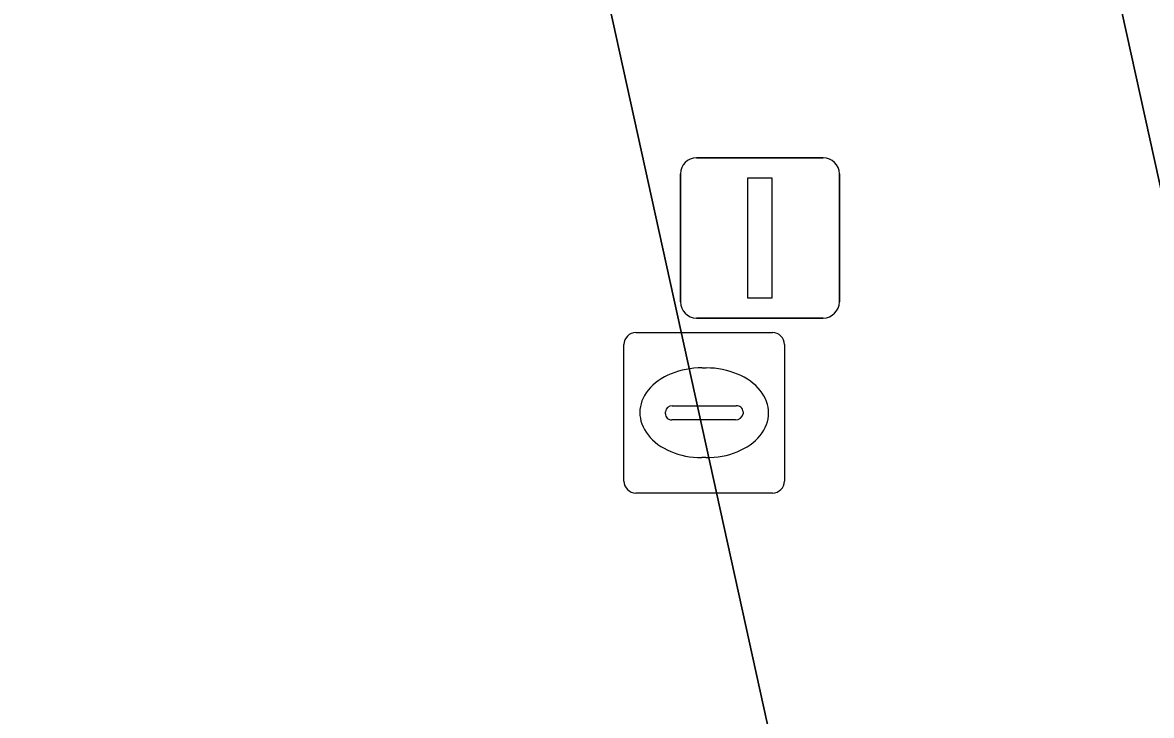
# Model space of a CAD drawing. Extents: x 160030 to 160839, y 385325 to 386450.
# Drawn here: x 160773.31 to 160780.35, y 385418.7 to 385423.02 of the extents above; entities that cross this region are included whole.
import ezdxf

# ---------------------------------------------------------------- set-up
doc = ezdxf.new("R2010")
doc.units = 0
for name, color, linetype in [('IMGEO_Kolk', 7, 'Continuous'), ('IMGEO_Lichtmast', 7, 'Continuous'), ('IMGEO_Pand', 7, 'Continuous'), ('IMGEO_Rijbaan_lokaal_open', 7, 'Continuous'), ('IMGEO_Voetpad_open', 7, 'Continuous')]:
    doc.layers.add(name, color=color, linetype=linetype)

msp = doc.modelspace()

# ---------------------------------------------------------------- linework, layer by layer
at = {"layer": 'IMGEO_Kolk'}
for p, q in [((160777.1359, 385421.0845), (160777.9881, 385421.0845)), ((160777.0615, 385420.1579), (160777.0615, 385421.0101)), ((160778.0625, 385421.0101), (160778.0625, 385420.1579)), ((160777.5495, 385420.8637), (160777.5745, 385420.8637)), ((160777.3199, 385420.5779), (160777.3199, 385420.5901)), ((160777.363, 385420.6273), (160777.7609, 385420.6273)), ((160777.804, 385420.5901), (160777.804, 385420.5779)), ((160777.7575, 385420.5407), (160777.3596, 385420.5407)), ((160777.5715, 385420.3043), (160777.5466, 385420.3043)), ((160777.9881, 385420.0835), (160777.1359, 385420.0835))]:
    msp.add_line(p, q, dxfattribs=at)
for points in [[(160777.1359, 385421.0845), (160777.9881, 385421.0845)], [(160777.0615, 385420.1579), (160777.0615, 385421.0101)], [(160778.0625, 385421.0101), (160778.0625, 385420.1579)], [(160777.9881, 385420.0835), (160777.1359, 385420.0835)]]:
    msp.add_lwpolyline(points, dxfattribs=at)
for centre, radius, start, end in [((160777.138, 385421.008), 0.0765, 91.55205, 178.44795), ((160777.138, 385421.008), 0.0765, 91.55205, 178.44795), ((160777.986, 385421.008), 0.0765, 1.55205, 88.44795), ((160777.986, 385421.008), 0.0765, 1.55205, 88.44795), ((160777.3601, 385420.5871), 0.0403, 85.87752, 175.75265), ((160777.3566, 385420.5772), 0.0366, 178.93798, 274.71019), ((160777.7614, 385420.5835), 0.043, 264.86636, 352.45326), ((160777.7654, 385420.5889), 0.0386, 1.73085, 96.63898), ((160777.138, 385420.16), 0.0765, 181.55205, 268.44795), ((160777.138, 385420.16), 0.0765, 181.55205, 268.44795), ((160777.986, 385420.16), 0.0765, 271.55205, 358.44795), ((160777.986, 385420.16), 0.0765, 271.55205, 358.44795)]:
    msp.add_arc(centre, radius, start, end, dxfattribs=at)
for centre, major_axis, ratio, start_param, end_param in [((160777.548, 385420.584), (-0.3872, 0.002), 0.722429, 4.712389, 7.853982), ((160777.573, 385420.584), (-0.3901, 0.002), 0.717154, 1.570796, 4.712389)]:
    msp.add_ellipse(centre, major_axis=major_axis, ratio=ratio, start_param=start_param, end_param=end_param, dxfattribs=at)
at = {"layer": 'IMGEO_Lichtmast'}
for p, q in [((160777.5141, 385422.1735), (160778.3039, 385422.1735)), ((160778.3039, 385422.1735), (160777.5141, 385422.1735)), ((160777.4141, 385421.2745), (160777.4141, 385422.0735)), ((160777.4141, 385422.0735), (160777.4141, 385421.2745)), ((160778.4039, 385422.0735), (160778.4039, 385421.2745)), ((160778.4039, 385421.2745), (160778.4039, 385422.0735)), ((160778.3039, 385421.1745), (160777.5141, 385421.1745)), ((160777.5141, 385421.1745), (160778.3039, 385421.1745))]:
    msp.add_line(p, q, dxfattribs=at)
msp.add_lwpolyline([(160777.834, 385422.049), (160777.984, 385422.049), (160777.984, 385421.299), (160777.834, 385421.299), (160777.834, 385422.049)], dxfattribs=at)
for centre, start, end in [((160777.5141, 385422.0735), 90, 180), ((160777.5141, 385422.0735), 90, 180), ((160778.3039, 385422.0735), 0, 90), ((160778.3039, 385422.0735), 360, 90), ((160777.5141, 385421.2745), 180, 270), ((160777.5141, 385421.2745), 180, 270), ((160778.3039, 385421.2745), 270, 0), ((160778.3039, 385421.2745), 270, 0)]:
    msp.add_arc(centre, 0.1, start, end, dxfattribs=at)
at = {"layer": 'IMGEO_Pand'}
msp.add_lwpolyline([(160809.548, 385388.768), (160808.287, 385388.503), (160807.798, 385390.833), (160809.183, 385391.124), (160809.109, 385391.476), (160812.533, 385392.356), (160798.688, 385455.032), (160774.31, 385449.642), (160787.467, 385389.948), (160788.235, 385386.464), (160788.707, 385384.054), (160792.951, 385384.942), (160802.259, 385386.891), (160809.612, 385388.463)], close=True, dxfattribs=at)
at = {"layer": 'IMGEO_Rijbaan_lokaal_open'}
msp.add_lwpolyline([(160759.214, 385396.647), (160757.396, 385395.957), (160751.451, 385396.075), (160750.65, 385388), (160753.902, 385388.053), (160757.033, 385388.105), (160760.164, 385388.156), (160763.295, 385388.207), (160765.988, 385388.375), (160769.168, 385388.608), (160772.347, 385388.841), (160775.527, 385389.074), (160778.707, 385389.307), (160781.886, 385389.54), (160784.316, 385389.718), (160773.25, 385440.048), (160771.31, 385448.855)], dxfattribs=at)
at = {"layer": 'IMGEO_Voetpad_open'}
for points in [[(160788.235, 385386.464), (160787.467, 385389.948), (160774.31, 385449.642), (160774.255, 385449.913), (160798.644, 385455.243), (160800.511, 385455.651), (160800.148, 385457.351), (160798.155, 385456.956), (160797.548, 385456.836), (160781.143, 385453.208), (160773.804, 385451.549), (160772.595, 385451.288), (160768.982, 385450.51), (160764.078, 385449.456), (160749.322, 385446.285), (160743.559, 385449.67), (160742.478, 385450.309), (160720.983, 385462.799)], [(160751.426, 385444.544), (160759.438, 385446.284), (160764.491, 385447.342), (160764.375, 385447.812), (160769.294, 385448.865), (160769.406, 385448.412), (160771.31, 385448.855), (160773.25, 385440.048), (160784.316, 385389.718)]]:
    msp.add_lwpolyline(points, dxfattribs=at)

doc.saveas('drawing.dxf')
